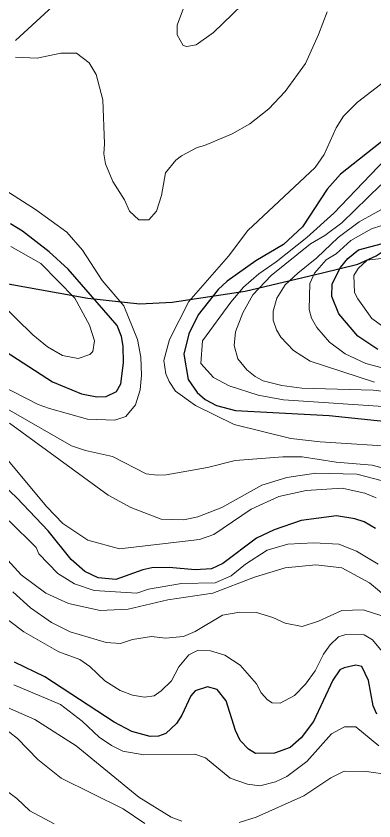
# Model space of a CAD drawing. Extents: x 673.3 to 698.5, y 6984.3 to 7012.3.
# Drawn here: x 689.47 to 690.161, y 6997.77 to 6999.324 of the extents above; entities that cross this region are included whole.
import ezdxf

# ---------------------------------------------------------------- set-up
doc = ezdxf.new("R2010")
doc.units = 0
doc.header["$LTSCALE"] = 0.032
for name, color, linetype, lineweight in [('1', 7, 'Continuous', 25), ('2', 7, 'Continuous', 13), ('26', 7, 'Continuous', 25)]:
    doc.layers.add(name, color=color, linetype=linetype, lineweight=lineweight)

msp = doc.modelspace()

# ---------------------------------------------------------------- linework, layer by layer
at = {"layer": '1'}
for points in [[(690.3515, 6999.3386), (690.3416, 6999.3202), (690.2838, 6999.242), (690.2439, 6999.1638), (690.2148, 6999.1208), (690.1856, 6999.0884), (690.0969, 6999.0183), (690.0712, 6998.9895), (690.0235, 6998.9166)], [(689.4372, 6998.6841), (689.5405, 6998.6179), (689.5961, 6998.5945), (689.6258, 6998.5888), (689.644, 6998.5895), (689.6641, 6998.5987), (689.6722, 6998.6138), (689.6778, 6998.6542), (689.6769, 6998.6866), (689.6734, 6998.705), (689.6653, 6998.7265), (689.5705, 6998.8351), (689.5339, 6998.8685), (689.4826, 6998.9084), (689.4589, 6998.9225)], [(690.0235, 6998.9166), (689.9869, 6998.8825), (689.9329, 6998.851), (689.8775, 6998.8119), (689.8607, 6998.796), (689.822, 6998.7469), (689.8038, 6998.7105), (689.7943, 6998.6709), (689.8027, 6998.6223), (689.8201, 6998.597), (689.8352, 6998.5836), (689.8574, 6998.5717), (689.8938, 6998.5625), (690.0752, 6998.5528), (690.2603, 6998.5332)], [(690.169, 6998.6798), (690.1303, 6998.7061), (690.0936, 6998.7488), (690.0801, 6998.7825), (690.0807, 6998.8067), (690.0968, 6998.8384), (690.1107, 6998.8555), (690.1318, 6998.8722), (690.2994, 6998.9169)], [(690.1644, 6998.3345), (690.1424, 6998.3476), (690.1245, 6998.3533), (690.0893, 6998.3589), (690.0209, 6998.3501), (689.9685, 6998.332), (689.9345, 6998.316), (689.8694, 6998.2671), (689.8473, 6998.2564), (689.8163, 6998.2548), (689.7657, 6998.2595), (689.7323, 6998.2587), (689.7147, 6998.2548), (689.6625, 6998.236), (689.6283, 6998.2392), (689.6031, 6998.2513), (689.5763, 6998.2747), (689.5317, 6998.3299), (689.4712, 6998.3937), (689.4207, 6998.4414)], [(689.8941, 6997.9444), (689.8756, 6998.0022), (689.8587, 6998.024), (689.8399, 6998.0291), (689.8157, 6998.0212), (689.8076, 6998.0113), (689.7901, 6997.9746), (689.7797, 6997.9585), (689.7596, 6997.939), (689.7453, 6997.9339), (689.7291, 6997.9331), (689.6935, 6997.9428), (689.6592, 6997.9607), (689.5257, 6998.0485), (689.4669, 6998.0767)], [(690.1672, 6997.9762), (690.1598, 6997.992), (690.151, 6998.041), (690.1377, 6998.0681), (690.1261, 6998.0705), (690.104, 6998.0658), (690.0954, 6998.0615), (690.082, 6998.0417), (690.0444, 6997.9618), (690.0208, 6997.9308), (689.9998, 6997.9121), (689.9691, 6997.9011), (689.9324, 6997.9006), (689.919, 6997.9085), (689.9027, 6997.9256), (689.8941, 6997.9444)]]:
    msp.add_lwpolyline(points, dxfattribs=at)
at = {"layer": '2'}
for points in [[(689.9438, 6999.3815), (689.8515, 6999.2916), (689.8181, 6999.2679), (689.8002, 6999.2646), (689.7926, 6999.267), (689.7815, 6999.2873), (689.7811, 6999.3061), (689.799, 6999.3541)], [(689.4691, 6999.2765), (689.5803, 6999.3795)], [(690.0713, 6999.3319), (690.0543, 6999.2878), (690.0289, 6999.2322), (689.99, 6999.1777), (689.9583, 6999.1444), (689.9215, 6999.1156), (689.8876, 6999.0962), (689.8343, 6999.0735), (689.8198, 6999.0697), (689.7899, 6999.054), (689.7785, 6999.0452), (689.7584, 6999.021), (689.7509, 6998.9772), (689.7412, 6998.947), (689.7264, 6998.9306), (689.7074, 6998.93), (689.6893, 6998.9472), (689.6793, 6998.9688), (689.6572, 6999.0042), (689.643, 6999.0382), (689.6395, 6999.0576), (689.6411, 6999.0773), (689.6379, 6999.1622), (689.6246, 6999.2111), (689.6109, 6999.2336), (689.5867, 6999.2523), (689.5567, 6999.2523), (689.5105, 6999.2425), (689.4687, 6999.2441)], [(690.2191, 6998.4917), (690.0576, 6998.5016), (690.001, 6998.5084), (689.8913, 6998.5351), (689.8167, 6998.5719), (689.7777, 6998.5997), (689.7655, 6998.6183), (689.7595, 6998.6328), (689.7552, 6998.6585), (689.7666, 6998.6996), (689.804, 6998.7726), (689.8801, 6998.86), (689.9176, 6998.9099), (690.048, 6999.0311), (690.0655, 6999.0563), (690.0886, 6999.1076), (690.1028, 6999.1302), (690.1294, 6999.1575), (690.1905, 6999.2041)], [(690.1984, 6998.569), (689.9864, 6998.5828), (689.9379, 6998.5921), (689.8817, 6998.61), (689.8514, 6998.6263), (689.8272, 6998.653), (689.8301, 6998.6968), (689.8847, 6998.7713), (689.9096, 6998.8001), (689.9391, 6998.8263), (689.9728, 6998.8493), (690.0315, 6998.896), (690.0839, 6998.9434), (690.2264, 6999.0917)], [(690.175, 6998.9978), (690.0991, 6998.9245), (690.0668, 6998.9), (690.0385, 6998.8839), (689.9627, 6998.8231), (689.9276, 6998.7854), (689.908, 6998.7511), (689.8936, 6998.7143), (689.8911, 6998.6877), (689.8986, 6998.6619), (689.9161, 6998.641), (689.932, 6998.6281), (689.9471, 6998.6197), (689.9835, 6998.6107), (690.022, 6998.6057), (690.1597, 6998.6016), (690.2555, 6998.5904)], [(689.4502, 6998.9872), (689.5073, 6998.9503), (689.5681, 6998.9066), (689.5981, 6998.8717), (689.6364, 6998.8135), (689.6785, 6998.7645)], [(690.2237, 6998.9767), (690.133, 6998.9267), (690.092, 6998.8963), (690.0513, 6998.8571), (690.0142, 6998.8276), (689.9901, 6998.8049), (689.974, 6998.7791), (689.9669, 6998.7541), (689.967, 6998.7364), (689.9731, 6998.7178), (689.9818, 6998.7036), (690.006, 6998.6779), (690.0383, 6998.6574), (690.1623, 6998.6167)], [(690.1968, 6998.9258), (690.1564, 6998.9129), (690.1168, 6998.8907), (690.0886, 6998.865), (690.069, 6998.8528), (690.0465, 6998.8277), (690.0375, 6998.8076), (690.0361, 6998.7571), (690.0406, 6998.7407), (690.0509, 6998.7227), (690.0754, 6998.6941), (690.1059, 6998.6714), (690.1456, 6998.6528), (690.2691, 6998.6201)], [(689.4364, 6998.7722), (689.5026, 6998.7082), (689.5308, 6998.6852), (689.5599, 6998.6682), (689.5901, 6998.6626), (689.6123, 6998.6707), (689.6184, 6998.6763), (689.6215, 6998.6965), (689.6116, 6998.7273), (689.5834, 6998.7789), (689.5181, 6998.8459), (689.4597, 6998.8788)], [(690.2032, 6998.7072), (690.1574, 6998.74), (690.13, 6998.7778), (690.1241, 6998.7903), (690.1223, 6998.8226), (690.1312, 6998.8367), (690.1481, 6998.8525), (690.2352, 6998.8627)], [(689.6785, 6998.7645), (689.7046, 6998.6991), (689.7111, 6998.6651), (689.712, 6998.6302), (689.7095, 6998.6019), (689.7009, 6998.5733), (689.6821, 6998.5505), (689.661, 6998.5438), (689.6079, 6998.5455), (689.5346, 6998.5659), (689.5126, 6998.5742), (689.414, 6998.6238)], [(689.434, 6998.5757), (689.5769, 6998.4944), (689.6039, 6998.4851), (689.6564, 6998.4735), (689.7216, 6998.4402), (689.7427, 6998.4373), (689.7597, 6998.4379), (689.8401, 6998.4526), (689.8932, 6998.4656), (689.9852, 6998.4729), (690.0226, 6998.473), (690.0887, 6998.4625), (690.1581, 6998.4565), (690.1841, 6998.4499)], [(689.4573, 6998.5379), (689.6482, 6998.3986), (689.6916, 6998.3753), (689.7502, 6998.3524), (689.7942, 6998.3516), (689.8213, 6998.3571), (689.8678, 6998.3754), (689.9451, 6998.4179), (689.9932, 6998.4331), (690.049, 6998.4412), (690.1285, 6998.4395), (690.1756, 6998.4272)], [(690.1655, 6998.3939), (690.1438, 6998.4027), (690.1, 6998.4126), (690.0307, 6998.4078), (689.9779, 6998.3962), (689.9239, 6998.3716), (689.852, 6998.3231), (689.8242, 6998.3135), (689.6701, 6998.2954), (689.6087, 6998.312), (689.5606, 6998.3442), (689.5294, 6998.3767), (689.4515, 6998.4695)], [(689.4565, 6998.3496), (689.5089, 6998.298), (689.5138, 6998.2858), (689.5507, 6998.2475), (689.583, 6998.228), (689.6211, 6998.2148), (689.7033, 6998.2099), (689.7261, 6998.2173), (689.7899, 6998.2287), (689.8545, 6998.2295), (689.8854, 6998.2432), (689.913, 6998.266), (689.9551, 6998.2929), (689.995, 6998.3043), (690.045, 6998.3069), (690.0936, 6998.3044), (690.1274, 6998.2909), (690.1694, 6998.2656)], [(689.441, 6998.2877), (689.4797, 6998.2449), (689.5274, 6998.2098), (689.5715, 6998.1897), (689.6323, 6998.1765), (689.6864, 6998.1789), (689.7629, 6998.1968), (689.8499, 6998.2099), (689.9304, 6998.2406), (689.9901, 6998.2584), (690.049, 6998.2645), (690.0995, 6998.2589), (690.1531, 6998.2298), (690.1921, 6998.1967)], [(690.175, 6998.1669), (690.1404, 6998.1774), (690.0992, 6998.1762), (690.0545, 6998.156), (690.0225, 6998.1456), (689.9896, 6998.1521), (689.9662, 6998.1629), (689.9342, 6998.1724), (689.9026, 6998.1732), (689.8688, 6998.1674), (689.8159, 6998.136), (689.7935, 6998.1259), (689.7589, 6998.1228), (689.7318, 6998.126), (689.6952, 6998.1204), (689.6717, 6998.1129), (689.6438, 6998.1144), (689.5747, 6998.135), (689.5382, 6998.1533), (689.498, 6998.1817), (689.4637, 6998.2122)], [(690.1772, 6998.0969), (690.1588, 6998.1197), (690.1427, 6998.1292), (690.1072, 6998.1301), (690.0932, 6998.1256), (690.0766, 6998.1103), (690.0639, 6998.0921), (690.0476, 6998.0599), (690.0291, 6998.0343), (690.0077, 6998.0124), (689.9799, 6997.9974), (689.9645, 6997.9982), (689.9555, 6998.0039), (689.9436, 6998.0176), (689.9342, 6998.0348), (689.9031, 6998.0706), (689.8735, 6998.09), (689.8453, 6998.0983), (689.8203, 6998.099), (689.8037, 6998.0908), (689.7846, 6998.0677), (689.7701, 6998.0408), (689.7505, 6998.021), (689.7369, 6998.0119), (689.7183, 6998.0088), (689.6948, 6998.0128), (689.6713, 6998.0221), (689.6412, 6998.0407), (689.6124, 6998.0679), (689.593, 6998.082), (689.5527, 6998.0968), (689.4848, 6998.1349), (689.4314, 6998.1753)], [(689.7904, 6997.7699), (689.7695, 6997.7776), (689.7073, 6997.8161), (689.5859, 6997.9153), (689.5062, 6997.9662), (689.443, 6997.9936), (689.3299, 6998.0263), (689.2716, 6998.0534), (689.226, 6998.0835), (689.216, 6998.0869), (689.204, 6998.0869), (689.1787, 6998.0605), (689.1493, 6998.0486), (689.1412, 6998.0414), (689.1395, 6998.0212), (689.1695, 6997.9737), (689.1834, 6997.9453), (689.2099, 6997.9102), (689.2434, 6997.8755), (689.2705, 6997.8564), (689.285, 6997.8391), (689.3006, 6997.81), (689.3022, 6997.772), (689.2999, 6997.7566)], [(689.4657, 6998.0329), (689.5557, 6997.9949), (689.5974, 6997.9629), (689.6305, 6997.9317), (689.6542, 6997.9157), (689.676, 6997.9051), (689.7165, 6997.898), (689.8153, 6997.8987), (689.8359, 6997.8917), (689.8833, 6997.8529), (689.9173, 6997.8411), (689.9408, 6997.8378), (689.9714, 6997.8457), (689.9932, 6997.8558), (690.0316, 6997.8846), (690.0795, 6997.9382), (690.1044, 6997.9517), (690.1265, 6997.9517), (690.171, 6997.9151)], [(689.3625, 6997.8817), (689.3548, 6997.9133), (689.3261, 6997.9717), (689.3285, 6997.9818), (689.3363, 6997.9869), (689.3553, 6997.9891), (689.3698, 6997.9876), (689.4003, 6997.9752), (689.4434, 6997.9521), (689.4728, 6997.9295), (689.5121, 6997.8885), (689.557, 6997.8528), (689.6769, 6997.7937), (689.7188, 6997.7649)], [(690.1929, 6997.8589), (690.1473, 6997.8655), (690.104, 6997.8662), (690.0782, 6997.8535), (690.0258, 6997.8183), (689.9336, 6997.7772), (689.9007, 6997.7669)], [(689.5433, 6997.7644), (689.4966, 6997.7895), (689.4715, 6997.8134), (689.4456, 6997.8328), (689.4327, 6997.835), (689.4245, 6997.8243), (689.4245, 6997.8065), (689.4296, 6997.7801), (689.4555, 6997.7007)]]:
    msp.add_lwpolyline(points, dxfattribs=at)
at = {"layer": '26'}
msp.add_lwpolyline([(689.3967, 6998.8173), (689.6086, 6998.7793), (689.7091, 6998.7684), (689.7716, 6998.7711), (689.9128, 6998.7929), (690.0622, 6998.8282), (690.1302, 6998.8445), (690.1655, 6998.8608), (690.3203, 6998.964), (690.4779, 6999.1134), (690.7061, 6999.415)], dxfattribs=at)

doc.saveas('drawing.dxf')
